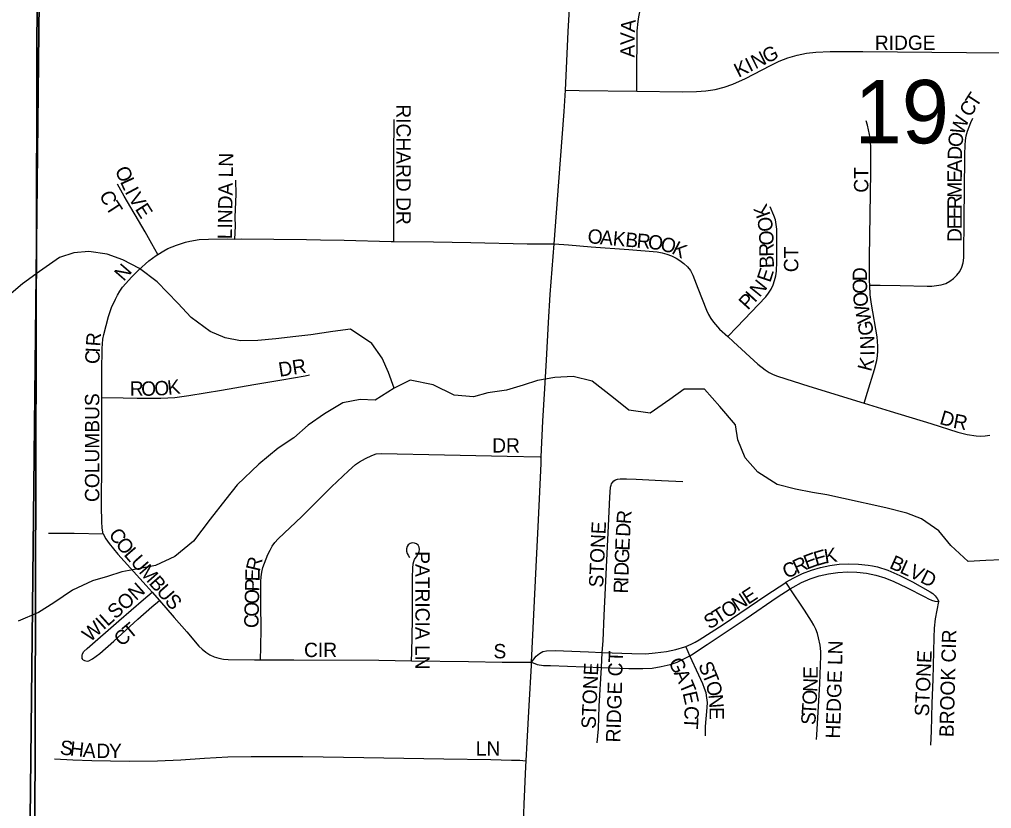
# Model space of a CAD drawing. Extents: x 1874609 to 2204689, y 815661 to 1281160.
# Drawn here: x 2012825 to 2016212, y 1036022 to 1038772 of the extents above; entities that cross this region are included whole.
import ezdxf

# ---------------------------------------------------------------- set-up
doc = ezdxf.new("R2010")
doc.units = 0
for name, color, linetype in [('GM_X_City_Street', 7, 'Continuous'), ('GM_X_City_Street_Text', 7, 'Continuous'), ('GM_X_Minor_River', 7, 'Continuous'), ('GM_X_Section', 7, 'Continuous'), ('GM_X_Section_Text', 7, 'Continuous'), ('GM_X_Township', 7, 'Continuous')]:
    doc.layers.add(name, color=color, linetype=linetype)

msp = doc.modelspace()

# ---------------------------------------------------------------- linework, layer by layer
at = {"layer": 'GM_X_City_Street'}
for points in [[(2014726.9, 1038525.3), (2014728.4, 1038550), (2014736.6, 1038730.4), (2014753.1, 1039008.3), (2014761.4, 1039211.9), (2014763.8, 1039281.3), (2014766.6, 1039362.1), (2014769.2, 1039436.8), (2014771.1, 1039491.5), (2014775.3, 1039613.9), (2014780.6, 1039791.1), (2014781.3, 1039824.8)], [(2014975.9, 1038522.2), (2014976.3, 1038568.6), (2014977.5, 1038732.4), (2014980.2, 1038765.6), (2014983, 1038782), (2014986.8, 1038798.3), (2014991.7, 1038814.3), (2014997.7, 1038829.9), (2015004.9, 1038845), (2015013, 1038859.6), (2015022.1, 1038873.6), (2015042.5, 1038900), (2015053.7, 1038912.3), (2015065.9, 1038923.8), (2015078.8, 1038934.5), (2015092.4, 1038944.2), (2015106.7, 1038952.9), (2015136.7, 1038967.5), (2015152.3, 1038973.6), (2015168.3, 1038978.5), (2015191.7, 1038983.7), (2015217.7, 1038986.4), (2015381.5, 1038996.9), (2015382.7, 1038997)], [(2014975.9, 1038522.2), (2015135.3, 1038520.2), (2015184.2, 1038520.9), (2015216.6, 1038523.2), (2015248.6, 1038527.8), (2015279.8, 1038535.8), (2015310.3, 1038546.6), (2015354.7, 1038566.8), (2015441.8, 1038612.3), (2015471.6, 1038626.4), (2015502.4, 1038638.6), (2015534.3, 1038648), (2015566.8, 1038654.4), (2015599.7, 1038658.1), (2015649.1, 1038660.2), (2015763.8, 1038660.5), (2016124.3, 1038656.7), (2016370, 1038654.8)], [(2014687.6, 1037990), (2014704.2, 1038206.2), (2014722.3, 1038451.7), (2014726.9, 1038525.3)], [(2014726.9, 1038525.3), (2014774.9, 1038524.7), (2014975.9, 1038522.2)], [(2014129.3, 1037998.8), (2014129.3, 1038054), (2014129.7, 1038295.1), (2014130.8, 1038423.7)], [(2015787.3, 1037846.4), (2015786.5, 1037861.4), (2015786.8, 1037943.8), (2015791.4, 1038240.2), (2015791, 1038322.5), (2015790, 1038350.4), (2015786.9, 1038371.6), (2015779.5, 1038403.7), (2015775.2, 1038419.5)], [(2015787.3, 1037846.4), (2015823.7, 1037846.1), (2015893.2, 1037844.8), (2015987.6, 1037843.1), (2016004, 1037843.2), (2016020.3, 1037844.5), (2016036.4, 1037847.7), (2016052.1, 1037852.6), (2016066.7, 1037859.9), (2016079.9, 1037869.6), (2016091.5, 1037881.2), (2016101.2, 1037894.3), (2016108.6, 1037909), (2016113.4, 1037924.6), (2016115.3, 1037940.9), (2016116.5, 1038088.4), (2016117.5, 1038170.5), (2016118.8, 1038301.6), (2016119.8, 1038334.3), (2016121.4, 1038350.5), (2016124.1, 1038366.7), (2016128.2, 1038382.5), (2016139.6, 1038413.2), (2016146.5, 1038428.1)], [(2013575.6, 1038007), (2013577.2, 1038051.3), (2013576.6, 1038083.3), (2013579.5, 1038163.7), (2013578.7, 1038211.9)], [(2013306.7, 1037953.3), (2013286.2, 1037990.1), (2013262.8, 1038032.2), (2013189.3, 1038156.7), (2013165.7, 1038198.8)], [(2015292.8, 1037666.8), (2015323.9, 1037699.5), (2015425.1, 1037806), (2015435.2, 1037818.8), (2015443.8, 1037832.7), (2015450.8, 1037847.4), (2015456.2, 1037862.8), (2015459.9, 1037878.7), (2015462.2, 1037894.9), (2015463.6, 1037927.5), (2015464, 1038025.5), (2015463.3, 1038041.8), (2015461.6, 1038058), (2015459.3, 1038073.4), (2015453.7, 1038089.6), (2015441, 1038119.6)], [(2013306.7, 1037953.3), (2013327.4, 1037966.4), (2013341.7, 1037973.7), (2013371.9, 1037986.1), (2013403, 1037996), (2013418.9, 1037999.9), (2013451.2, 1038004.8), (2013483.8, 1038006.6), (2013548.6, 1038007.2), (2013575.6, 1038007)], [(2013575.6, 1038007), (2013596.7, 1038007.2), (2013824.5, 1038004.8), (2013873.6, 1038004), (2013955.6, 1038003.1), (2014119.5, 1037998.9), (2014129.3, 1037998.8)], [(2014129.3, 1037998.8), (2014267, 1037997.3), (2014398, 1037995), (2014594.3, 1037990.7), (2014649.9, 1037990.3), (2014659.9, 1037990.2), (2014687.6, 1037990)], [(2014642.9, 1037248.2), (2014647.9, 1037372.1), (2014654.9, 1037486.6), (2014660.7, 1037584.9), (2014668.4, 1037715.7), (2014674.1, 1037813.8), (2014687.6, 1037990)], [(2014687.6, 1037990), (2014737.6, 1037986.9), (2014777.4, 1037983.5), (2014817.1, 1037979.6), (2014948.6, 1037970.8), (2015047.2, 1037961.9), (2015064, 1037959.3), (2015080.5, 1037954.4), (2015097.3, 1037947.9), (2015113, 1037940.1), (2015125.7, 1037932.1), (2015139.5, 1037922), (2015152.1, 1037910.5), (2015162.9, 1037896.8), (2015170.7, 1037881.6), (2015189, 1037835.3), (2015218.4, 1037758.7), (2015225.5, 1037744.2), (2015233.8, 1037730.5), (2015243.1, 1037717.4), (2015264.3, 1037693), (2015292.8, 1037666.8)], [(2013112, 1037454.4), (2013112.1, 1037546.4), (2013112.3, 1037625.4), (2013115.1, 1037657.9), (2013118.1, 1037673.9), (2013134.9, 1037736.8), (2013145.4, 1037767.9), (2013158.8, 1037797.2), (2013166.1, 1037811.5), (2013174.3, 1037825.5), (2013183.6, 1037838.9), (2013215.7, 1037875.8), (2013238.9, 1037899), (2013275.6, 1037930.6), (2013301.2, 1037949.8), (2013306.7, 1037953.3)], [(2015767.6, 1037434.9), (2015779.8, 1037473.5), (2015804.6, 1037552.1), (2015812.2, 1037584.1), (2015814.5, 1037600.4), (2015815.8, 1037616.8), (2015815.9, 1037633.2), (2015813, 1037666), (2015793.2, 1037779.6), (2015789.2, 1037812.2), (2015787.3, 1037846.4)], [(2015292.8, 1037666.8), (2015312.5, 1037648.6), (2015398, 1037571.2), (2015423.4, 1037551), (2015436.9, 1037542.3), (2015451, 1037534.7), (2015465.7, 1037528.5), (2015575.4, 1037494.3), (2015767.6, 1037434.9)], [(2013112, 1037454.4), (2013185.8, 1037453), (2013235, 1037452.1), (2013317.4, 1037452), (2013366.6, 1037454.7), (2013415.3, 1037461.2), (2013528.5, 1037480.6), (2013641.9, 1037500.3), (2013739.3, 1037516.6), (2013819.8, 1037530.6), (2013834.9, 1037533.6)], [(2013116.7, 1036979.9), (2013112.8, 1036999.5), (2013111.5, 1037022.9), (2013111.1, 1037075.3), (2013112.2, 1037238.3), (2013112, 1037454.4)], [(2015767.6, 1037434.9), (2015858.7, 1037406.7), (2016000.7, 1037363.5), (2016095, 1037334.3), (2016126.6, 1037326.3), (2016158.5, 1037320.8), (2016174.4, 1037319.8), (2016190.3, 1037320.6), (2016206, 1037323.5)], [(2013664.6, 1036540.7), (2013665.4, 1036585.1), (2013666.4, 1036650), (2013665.9, 1036731.7), (2013666, 1036813.3), (2013667, 1036829.7), (2013669.2, 1036845.8), (2013673.1, 1036861.7), (2013678, 1036877.3), (2013690.5, 1036907.4), (2013697.7, 1036922.1), (2013705.8, 1036936.3), (2013715, 1036949.8), (2013725.7, 1036961.9), (2013808.6, 1037040.4), (2013843.2, 1037074.8), (2013912.5, 1037143.5), (2013971.7, 1037199.5), (2013995.9, 1037221), (2014009.2, 1037230.3), (2014030.4, 1037241.8), (2014052.4, 1037252.5), (2014067.6, 1037258), (2014086.4, 1037260), (2014305.2, 1037255.1), (2014524.1, 1037250.4), (2014638.7, 1037248.3), (2014642.9, 1037248.2)], [(2014609, 1036532.7), (2014625.3, 1036864.2), (2014633.1, 1037028.1), (2014642, 1037224.7), (2014642.9, 1037248.2)], [(2014855.6, 1036566.3), (2014858.3, 1036606.1), (2014862.6, 1036695.2), (2014877.6, 1037007.4), (2014882.4, 1037107.1), (2014884.5, 1037142.3), (2014885, 1037146.2), (2014886.1, 1037149.7), (2014887.6, 1037153.3), (2014891.5, 1037158.6), (2014896.1, 1037163.7), (2014901.9, 1037167.6), (2014908.8, 1037169.9), (2014917.9, 1037171.3), (2014940.1, 1037171.1), (2014973.6, 1037169.8), (2015062, 1037165.4), (2015136.8, 1037161.7)], [(2012925.6, 1036981.8), (2013015.6, 1036981.4), (2013116.7, 1036979.9)], [(2013116.7, 1036979.9), (2013125.8, 1036961.7), (2013137.6, 1036946.1), (2013167.6, 1036908.9), (2013266.6, 1036799.2), (2013286.5, 1036776.6)], [(2014190.9, 1036537.1), (2014191.5, 1036566.4), (2014193.8, 1036680.4), (2014193.8, 1036778.4), (2014194.1, 1036827.2), (2014194.9, 1036859.5), (2014196.3, 1036875.5), (2014198.7, 1036883.1), (2014201.7, 1036889.7), (2014210.3, 1036903.1), (2014217.6, 1036917.7), (2014218.5, 1036925.5), (2014217.9, 1036933.4), (2014214, 1036939.8), (2014207.8, 1036945), (2014201.3, 1036947.3), (2014193.1, 1036947.9), (2014185.6, 1036945.7), (2014179.3, 1036941.5), (2014175.2, 1036935.2), (2014172.9, 1036927.3), (2014173.2, 1036919.3), (2014175.6, 1036911.3), (2014178.8, 1036904.6), (2014183.3, 1036897.3)], [(2015495.3, 1036810.5), (2015523.3, 1036826.6), (2015553.3, 1036840.9), (2015584.4, 1036852.6), (2015616.2, 1036861.9), (2015648.6, 1036868.8), (2015681.5, 1036873.6), (2015714.8, 1036875.1), (2015748.7, 1036874.3), (2015781.6, 1036870.8), (2015797.2, 1036868.2), (2015814.1, 1036864.3), (2015850.6, 1036852.6), (2015892.3, 1036834.3), (2015936.6, 1036812.2), (2015998.4, 1036777.8), (2016007.6, 1036771.1), (2016015.4, 1036763.9), (2016022.6, 1036754.2), (2016028.1, 1036743.4)], [(2015510.6, 1036787.4), (2015520.5, 1036793.8), (2015549.6, 1036809.5), (2015580.1, 1036822.6), (2015611.7, 1036832.6), (2015644, 1036839.9), (2015676.7, 1036844.7), (2015709.7, 1036846.8), (2015742.9, 1036846), (2015775.8, 1036842.1), (2015808.3, 1036835.5), (2015840.2, 1036826.4), (2015871.4, 1036813.5), (2015915.3, 1036792.1), (2015979, 1036759.5), (2015992, 1036752.9), (2016003.1, 1036748.3), (2016014.8, 1036745.1), (2016028.1, 1036743.4)], [(2015146.3, 1036586.9), (2015165.1, 1036595), (2015179.5, 1036602.1), (2015193.6, 1036610.1), (2015276.3, 1036663.2), (2015425.9, 1036764.6), (2015494.6, 1036810.1), (2015495.3, 1036810.5)], [(2015160.9, 1036554.9), (2015166.2, 1036557.7), (2015220.8, 1036593.3), (2015356.7, 1036684.8), (2015465.2, 1036758.4), (2015510.6, 1036787.4)], [(2015510.6, 1036787.4), (2015503.9, 1036797.5), (2015495.3, 1036810.5)], [(2015601.8, 1036262.5), (2015603, 1036278.7), (2015613.8, 1036456.9), (2015617.6, 1036554), (2015616.8, 1036569.8), (2015614.6, 1036591.7), (2015609.3, 1036617.3), (2015605.1, 1036632.6), (2015599.7, 1036647.3), (2015592.9, 1036661.5), (2015584.9, 1036675.5), (2015560, 1036713), (2015510.6, 1036787.4)], [(2013046.7, 1036540.7), (2013043.6, 1036545.4), (2013042.8, 1036550.5), (2013042.6, 1036555.5), (2013043.9, 1036561), (2013049.5, 1036569.4), (2013060.9, 1036580.4), (2013171.4, 1036676.1), (2013257, 1036750.8), (2013286.5, 1036776.6)], [(2013286.5, 1036776.6), (2013312.3, 1036747.2)], [(2013046.7, 1036540.7), (2013051.4, 1036537.9), (2013056.4, 1036536.8), (2013061.2, 1036536.3), (2013066.2, 1036537.1), (2013079.3, 1036544.1), (2013104.2, 1036562.8), (2013153.2, 1036605.6), (2013237.3, 1036682.6), (2013286.3, 1036724.7), (2013312.3, 1036747.2)], [(2013312.3, 1036747.2), (2013364.2, 1036687.9), (2013407.3, 1036638.4), (2013449.9, 1036588.5), (2013461.8, 1036577.1), (2013474.5, 1036566.8), (2013488.5, 1036558.2), (2013503.5, 1036551.3), (2013519.1, 1036546.2), (2013535.2, 1036542.8), (2013551.6, 1036541.5), (2013643.3, 1036540.8), (2013664.6, 1036540.7)], [(2016000.2, 1036242.9), (2016003.2, 1036291.9), (2016005.4, 1036389.9), (2016009, 1036471.5), (2016010.1, 1036520.5), (2016011.6, 1036618.3), (2016013.3, 1036650.9), (2016017.1, 1036683.3), (2016028.1, 1036743.4)], [(2014855.6, 1036566.3), (2014958.1, 1036562.5), (2015007, 1036561.8), (2015039.4, 1036564.2), (2015078.8, 1036569.3), (2015111.8, 1036576.1), (2015143.3, 1036585.6), (2015146.3, 1036586.9)], [(2015160.9, 1036554.9), (2015154.8, 1036568.3), (2015146.3, 1036586.9)], [(2014609, 1036532.7), (2014625.3, 1036553.6), (2014636.4, 1036562.9), (2014648.7, 1036569), (2014661.7, 1036571.5), (2014691.3, 1036572.7), (2014807.3, 1036568), (2014855.6, 1036566.3)], [(2014852.4, 1036514.2), (2014855.6, 1036566.3)], [(2014852.4, 1036514.2), (2014948.4, 1036510.7), (2014997.2, 1036509.9), (2015029.4, 1036511.8), (2015061.3, 1036516.6), (2015091.9, 1036523.7), (2015117, 1036531.9), (2015137.8, 1036542.7), (2015160.9, 1036554.9)], [(2015215.7, 1036276), (2015214.9, 1036292.2), (2015215.1, 1036308.5), (2015221.5, 1036374.2), (2015221.6, 1036391.1), (2015220.2, 1036408.1), (2015217.1, 1036424.8), (2015212.2, 1036441), (2015206.2, 1036456.8), (2015192.1, 1036486.9), (2015160.9, 1036554.9)], [(2013664.6, 1036540.7), (2013780.9, 1036539.9), (2014077, 1036538.9), (2014190.9, 1036537.1)], [(2014190.9, 1036537.1), (2014389.6, 1036534), (2014507, 1036532.7), (2014549.5, 1036532.7), (2014597, 1036532.7), (2014609, 1036532.7)], [(2014589.8, 1036188.3), (2014594, 1036253.4), (2014600.7, 1036380.8), (2014608.4, 1036520.1), (2014609, 1036532.7)], [(2014609, 1036532.7), (2014628.4, 1036524.6), (2014651.2, 1036521), (2014675.3, 1036520.9), (2014852.4, 1036514.2)], [(2014838.2, 1036251.6), (2014841.8, 1036299.5), (2014844.8, 1036379.3), (2014852.4, 1036514.2)], [(2012946.5, 1036195.7), (2013011.2, 1036191.8), (2013076.4, 1036189.8), (2013207.2, 1036187.2), (2013305.5, 1036188.6), (2013387.3, 1036191.8), (2013468.9, 1036197.9), (2013550.5, 1036201.8), (2013632.2, 1036203.2), (2013812.2, 1036203.4), (2014024.9, 1036199.9), (2014303.3, 1036195.6), (2014466.7, 1036192.5), (2014539.4, 1036191.2), (2014568.7, 1036190.2), (2014578.8, 1036189.7), (2014589.8, 1036188.3)], [(2014577.9, 1035896.4), (2014578.2, 1035907), (2014583.8, 1036037.9), (2014588.7, 1036169.1), (2014589.8, 1036188.3)]]:
    msp.add_lwpolyline(points, dxfattribs=at)
at = {"layer": 'GM_X_Minor_River'}
for points in [[(2014130.4, 1037487.7), (2014110.5, 1037542), (2014088.5, 1037592.2), (2014052.6, 1037642.5), (2013978.5, 1037692.9), (2013916.3, 1037685.1), (2013840.1, 1037673.3), (2013787.9, 1037667.5), (2013717.7, 1037659.7), (2013655.5, 1037653.9), (2013595.3, 1037652.1), (2013541.2, 1037662.3), (2013489.1, 1037684.6), (2013423, 1037733), (2013377, 1037783.3), (2013305, 1037857.8), (2013243, 1037904.2), (2013184.9, 1037934.5), (2013130.8, 1037954.7), (2013066.7, 1037963), (2013014.5, 1037959.1), (2012964.3, 1037943.2), (2012894, 1037893.3), (2012835.7, 1037851.4), (2012779.4, 1037803.4)], [(2015465.3, 1037152), (2015397.2, 1037194.4), (2015353.2, 1037244.7), (2015327.3, 1037307), (2015319.4, 1037359.2), (2015265.5, 1037423.6), (2015211.5, 1037484), (2015141.3, 1037484.2), (2015091, 1037448.3), (2015022.7, 1037400.3), (2014948.5, 1037410.6), (2014894.5, 1037453), (2014820.4, 1037511.4), (2014754.3, 1037527.7), (2014690.1, 1037523.9), (2014629.9, 1037514.1), (2014579.7, 1037498.2), (2014521.5, 1037480.3), (2014457.3, 1037470.5), (2014407.1, 1037456.7), (2014338.9, 1037462.9), (2014266.8, 1037499.3), (2014186.6, 1037515.6), (2014130.4, 1037487.7), (2014064.1, 1037445.8), (2014011.9, 1037448), (2013951.7, 1037436.2), (2013887.4, 1037398.3), (2013831.1, 1037358.3), (2013780.9, 1037314.4), (2013726.6, 1037278.4), (2013658.2, 1037222.5), (2013583.8, 1037150.5), (2013543.6, 1037100.5), (2013489.2, 1037030.5), (2013430.8, 1036954.4), (2013366.5, 1036900.5), (2013298.2, 1036868.6), (2013232, 1036856.8), (2013181.8, 1036846.9), (2013131.6, 1036831), (2013079.4, 1036815.2), (2013009.1, 1036783.3), (2012944.8, 1036739.4), (2012890.6, 1036705.5), (2012820.3, 1036675.6)], [(2016246.8, 1036888.4), (2016192.6, 1036886.6), (2016130.4, 1036882.8), (2016070.4, 1036939.2), (2016028.4, 1036989.5), (2015968.4, 1037031.9), (2015916.3, 1037052.1), (2015844.1, 1037070.4), (2015695.8, 1037103), (2015637.7, 1037115.3), (2015587.5, 1037123.5), (2015529.4, 1037135.7), (2015465.3, 1037152)]]:
    msp.add_lwpolyline(points, dxfattribs=at)
at = {"layer": 'GM_X_Section'}
for points in [[(2007599.8, 1041247.3), (2012892.7, 1041156.5), (2012877.9, 1035897.7), (2011531.4, 1035800.8), (2010681, 1035777), (2010086.6, 1035805.8), (2009320.1, 1035878.2), (2007577.2, 1035888.5)], [(2012892.7, 1041156.5), (2018988, 1041097.3), (2018912.9, 1035910.5), (2012877.9, 1035897.7)]]:
    msp.add_lwpolyline(points, close=True, dxfattribs=at)
at = {"layer": 'GM_X_Township'}
for points in [[(2012924.9, 1056002.2), (2012935.3, 1053679.3), (2012914.5, 1051827.7), (2012910.2, 1048822.6), (2012903.7, 1044302.1), (2012899.1, 1041173.4), (2012896.1, 1039044.8), (2012861.2, 1035880.2), (2012864.4, 1032937.1), (2012859.2, 1032479.4), (2012845.9, 1030538.4), (2012837.6, 1027645.9), (2012830.6, 1025241.9), (2010175.8, 1025275.6)], [(2037504.4, 1025002.2), (2030477.9, 1025070.5), (2023338.3, 1025139.8), (2019554.9, 1025176.6), (2018880.2, 1025183.1), (2014559, 1025225.1), (2013359, 1025236.7), (2012830.6, 1025241.9), (2012837.6, 1027645.9), (2012845.9, 1030538.4), (2012859.2, 1032479.4), (2012864.4, 1032937.1), (2012861.2, 1035880.2), (2012896.1, 1039044.8), (2012899.1, 1041173.4), (2012903.7, 1044302.1), (2012910.2, 1048822.6), (2012914.5, 1051827.7), (2012935.3, 1053679.3), (2012924.9, 1056002.2)]]:
    msp.add_lwpolyline(points, dxfattribs=at)

# ---------------------------------------------------------------- texts
at = {"layer": 'GM_X_City_Street_Text'}
for s, rotation, p in [('A', 85.603, (2014968.9, 1038726.3)), ('V', 89.7452, (2014968.7, 1038683.2)), ('RIDGE', 0, (2015805.2, 1038666.3)), ('A', 89.7595, (2014968.6, 1038639.3)), ('N', 26.4868, (2015389.2, 1038598)), ('G', 26.1643, (2015428.5, 1038617.6)), ('K', 26.4868, (2015330.1, 1038568.5)), ('I', 26.4952, (2015369.5, 1038588.2)), ('T', 56.9085, (2016159.2, 1038462.3)), ('C', 58.0409, (2016138.4, 1038428.9)), ('RICHARD DR', 270, (2014138.2, 1038476.5)), ('W', 70.0284, (2016113.5, 1038366.2)), ('O', 84.3742, (2016109.9, 1038325.6)), ('D', 88.0981, (2016108.5, 1038282.5)), ('LINDA LN', 89.1305, (2013565.1, 1038006.1)), ('A', 89.9126, (2016108.4, 1038238.9)), ('O', 294.3553, (2013156.1, 1038247.2)), ('CT', 90, (2015782.6, 1038168.5)), ('E', 89.9322, (2016108.4, 1038203.7)), ('L', 294.5422, (2013174.4, 1038206.9)), ('C', 292.902, (2013102.4, 1038163.1)), ('I', 298.1174, (2013190.5, 1038171.8)), ('V', 301.641, (2013202.5, 1038149.5)), ('M', 89.9285, (2016108.3, 1038150.9)), ('T', 303.1994, (2013122.5, 1038118)), ('R', 89.9228, (2016108.3, 1038111.3)), ('E', 302.2755, (2013225.9, 1038111.6)), ('K', 110.4734, (2015442.8, 1038091.4)), ('E', 89.918, (2016108.2, 1038076.1)), ('O', 97.5878, (2015451.5, 1038036)), ('E', 89.918, (2016108.2, 1038040.9)), ('O', 354.7027, (2014802.7, 1037993.1)), ('D', 89.9344, (2016108.1, 1037996.9)), ('A', 354.7027, (2014846.6, 1037989)), ('K', 354.7027, (2014890.4, 1037985)), ('B', 354.7329, (2014934.2, 1037980.9)), ('R', 354.6978, (2014973.6, 1037977.3)), ('O', 353.165, (2015012.7, 1037973.6)), ('O', 345.0573, (2015054.6, 1037968.8)), ('O', 90.2842, (2015452.3, 1037985)), ('K', 331.9982, (2015094.3, 1037958.5)), ('R', 90.2915, (2015452.5, 1037945.4)), ('CT', 90, (2015538.6, 1037891.3)), ('B', 92.7844, (2015454.4, 1037906.4)), ('N', 49.0526, (2013188.3, 1037857.2)), ('E', 71.6833, (2015440.6, 1037853.2)), ('D', 90, (2015778.1, 1037860.4)), ('N', 51.1053, (2015403.6, 1037801.8)), ('O', 90.5028, (2015778.5, 1037816.5)), ('P', 47.5315, (2015362.8, 1037757.1)), ('I', 47.5352, (2015386.6, 1037783)), ('O', 97.0546, (2015783.8, 1037774.3)), ('W', 100.7666, (2015794.4, 1037719)), ('G', 100.0168, (2015802.2, 1037674.9)), ('R', 85.795, (2013105.8, 1037631.6)), ('N', 91.9539, (2015804.5, 1037623.3)), ('C', 87.3522, (2013102.9, 1037570.4)), ('I', 87.3319, (2013104.8, 1037610)), ('I', 91.133, (2015804.9, 1037600.6)), ('DR', 8.9673, (2013731.3, 1037526.6)), ('K', 75.4177, (2015792.1, 1037543.1)), ('R', 0.0972, (2013209.2, 1037460.7)), ('O', 0.0874, (2013248.8, 1037460.8)), ('O', 3.1281, (2013295.7, 1037461)), ('K', 6.642, (2013342.9, 1037463.6)), ('COLUMBUS', 90, (2013102.9, 1037090.5)), ('D', 343.4661, (2016028.1, 1037363.4)), ('R', 349.2037, (2016075.5, 1037349.6)), ('DR', 0, (2014472, 1037262.7)), ('R', 85.7708, (2014954.4, 1037012.1)), ('C', 305.6703, (2013133.2, 1036977.2)), ('STONE', 87.4516, (2014858.6, 1036791.7)), ('D', 87.0263, (2014952.2, 1036968.5)), ('O', 307.2344, (2013157.2, 1036943.8)), ('E', 87.6766, (2014950.1, 1036920.3)), ('L', 310.823, (2013186, 1036906.1)), ('G', 87.831, (2014948.5, 1036876.4)), ('E', 16.1367, (2015600.4, 1036866.6)), ('K', 9.3509, (2015632.7, 1036876)), ('U', 311.2732, (2013209.3, 1036879.1)), ('R', 76.6941, (2013661.6, 1036845.9)), ('PATRICIA LN', 270, (2014204.2, 1036918.9)), ('R', 24.7592, (2015533.3, 1036838.4)), ('E', 20.5177, (2015568.4, 1036854.6)), ('B', 335.749, (2015853, 1036861.5)), ('L', 335.7324, (2015889.1, 1036845.2)), ('M', 311.263, (2013238.3, 1036846.1)), ('E', 88.5788, (2013661, 1036813.4)), ('D', 87.836, (2014946.8, 1036832.4)), ('C', 24.7836, (2015497.4, 1036821.8)), ('V', 334.6081, (2015921, 1036830.9)), ('D', 333.4936, (2015960.5, 1036812.1)), ('B', 311.2722, (2013273.2, 1036806.4)), ('P', 88.7128, (2013660.3, 1036778.3)), ('I', 87.8467, (2014946, 1036810.4)), ('WILSON', 41.9872, (2013070.8, 1036600.3)), ('U', 311.2723, (2013299.3, 1036776.6)), ('R', 87.8385, (2014944.5, 1036770.8)), ('E', 33.2334, (2015363.6, 1036731.6)), ('S', 311.2682, (2013328.3, 1036743.5)), ('O', 88.6886, (2013659.2, 1036734.3)), ('N', 33.2147, (2015326.8, 1036707.5)), ('O', 88.7092, (2013658.3, 1036690.3)), ('T', 32.1973, (2015259.3, 1036664.1)), ('O', 33.1649, (2015289.9, 1036683.4)), ('C', 88.6887, (2013657.4, 1036650.7)), ('S', 31.1278, (2015228.4, 1036645.4)), ('T', 39.7951, (2013210.2, 1036610.4)), ('C', 41.4258, (2013180.8, 1036584.4)), ('BROOK CIR', 88.473, (2016079.7, 1036270.4)), ('CIR', 0, (2013816.4, 1036550)), ('S', 0, (2014476.4, 1036545.6)), ('HEDGE LN', 88.3176, (2015683.7, 1036265.4)), ('RIDGE CT', 88.2075, (2014918.1, 1036251.8)), ('STONE', 87.4501, (2015993.7, 1036342.7)), ('STONE', 87.4511, (2014832.2, 1036299.2)), ('G', 295.6268, (2015084.9, 1036533.8)), ('S', 292.6283, (2015189, 1036522.3)), ('E', 89.8075, (2015606.4, 1036473.5)), ('A', 295.1965, (2015103.9, 1036494.2)), ('T', 291.8674, (2015202.4, 1036490)), ('T', 292.4812, (2015122.4, 1036455)), ('O', 284.7836, (2015215, 1036458.9)), ('N', 87.786, (2015604.7, 1036427.7)), ('E', 282.6711, (2015135.1, 1036424.6)), ('N', 274.2445, (2015225.9, 1036418.7)), ('O', 86.5589, (2015602, 1036382.6)), ('T', 86.5561, (2015599.9, 1036347.4)), ('C', 266.9145, (2015143.2, 1036380.7)), ('E', 270.4645, (2015229.1, 1036375.7)), ('S', 86.5549, (2015597.8, 1036312.3)), ('T', 266.9879, (2015141, 1036341)), ('S', 353.512, (2012963.9, 1036211.1)), ('H', 353.4957, (2012998.8, 1036207.1)), ('A', 355.3874, (2013044.4, 1036201.9)), ('D', 359.6212, (2013092.3, 1036198.2)), ('Y', 359.9929, (2013136.6, 1036197.9)), ('LN', 0, (2014414.8, 1036206.7))]:
    msp.add_text(s, height=50, rotation=rotation, dxfattribs=at).set_placement(p)
at = {"layer": 'GM_X_Section_Text'}
msp.add_text('19', height=221, rotation=0, dxfattribs=at).set_placement((2015734.8, 1038340.4))

doc.saveas('drawing.dxf')
